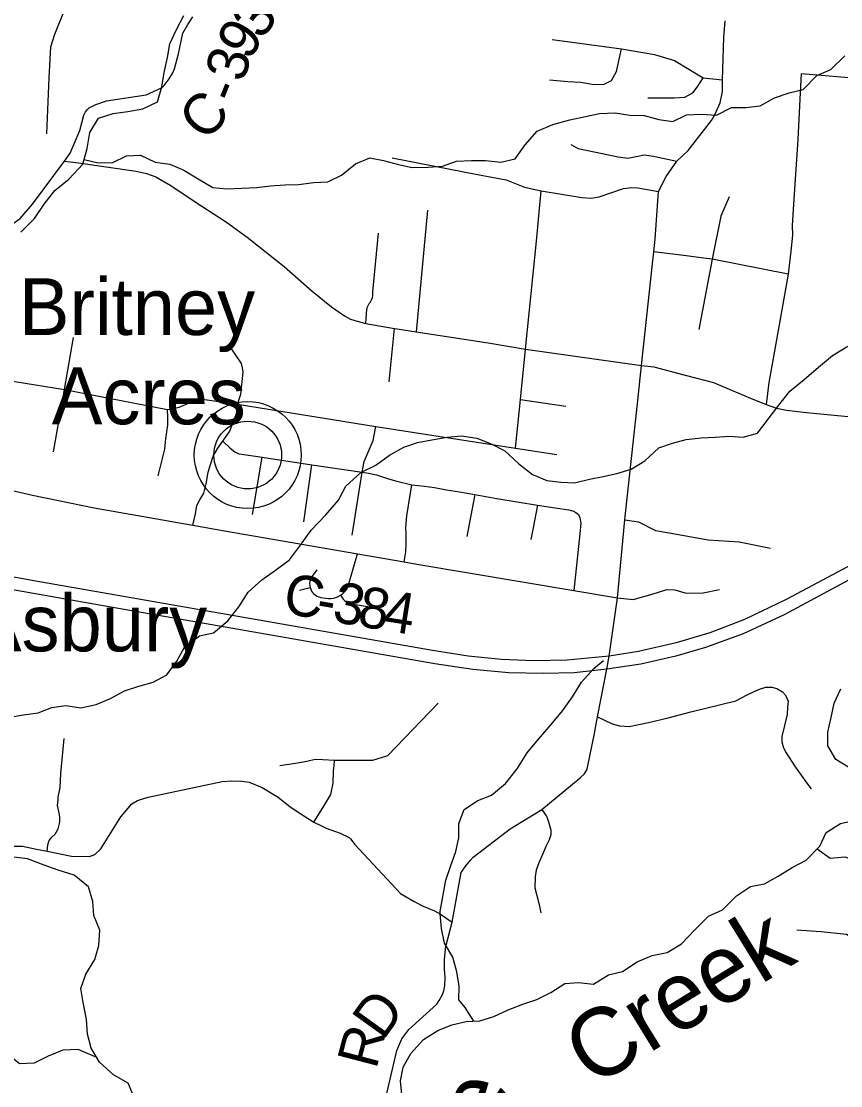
# Model space of a CAD drawing. Extents: x 0 to 34, y 0 to 22.
# Drawn here: x 4.948 to 5.518, y 14.941 to 15.682 of the extents above; entities that cross this region are included whole.
import ezdxf

# ---------------------------------------------------------------- set-up
doc = ezdxf.new("R2010")
doc.units = 0
for name, color, linetype in [('GM_X_County_Road', 7, 'Continuous'), ('GM_X_County_Road_Text', 7, 'Continuous'), ('GM_X_Interstate_Route', 7, 'Continuous'), ('GM_X_Minor_River', 7, 'Continuous'), ('GM_X_Minor_River_Text', 7, 'Continuous'), ('GM_X_Township_Road', 7, 'Continuous'), ('GM_X_Unincorporated', 7, 'Continuous'), ('GM_X_Unincorporated_Location', 7, 'Continuous'), ('GM_X_Unincorporated_Text', 7, 'Continuous')]:
    doc.layers.add(name, color=color, linetype=linetype)

msp = doc.modelspace()

# ---------------------------------------------------------------- linework, layer by layer
at = {"layer": 'GM_X_County_Road'}
for points in [[(4.97796, 15.58453), (4.98188, 15.58994), (4.98469, 15.59652), (4.9887, 15.60572), (4.99141, 15.61648), (4.99262, 15.61875), (4.99397, 15.62041), (4.99518, 15.62141), (4.99974, 15.62388), (5.0072, 15.62636), (5.0348, 15.63046), (5.04247, 15.63408), (5.04591, 15.63574), (5.04747, 15.637), (5.05081, 15.64167), (5.05346, 15.64596), (5.05457, 15.6486), (5.05728, 15.65917), (5.06027, 15.67353), (5.06383, 15.67952), (5.06724, 15.68484)], [(5.19755, 14.91596), (5.20914, 14.96582), (5.21274, 14.97391), (5.21764, 14.98044), (5.2248, 14.98691), (5.23702, 14.99821), (5.23877, 15.00064), (5.24076, 15.00439), (5.24193, 15.00746), (5.24262, 15.0108), (5.24276, 15.01687), (5.24232, 15.0222), (5.24248, 15.02942), (5.24326, 15.03832), (5.2478, 15.05508), (5.25407, 15.08969), (5.25468, 15.09066), (5.25721, 15.09437), (5.26036, 15.09826), (5.26228, 15.10033), (5.28815, 15.12006), (5.31004, 15.13358), (5.33677, 15.1556), (5.33721, 15.15601), (5.3395, 15.15801), (5.34006, 15.15875), (5.34133, 15.16116), (5.34178, 15.16262), (5.34207, 15.16383), (5.34675, 15.18632), (5.34876, 15.19805), (5.35518, 15.23103), (5.35697, 15.24022), (5.36275, 15.28074), (5.36775, 15.33508), (5.36796, 15.33735), (5.37679, 15.41802), (5.37941, 15.44231), (5.38684, 15.51101), (5.38794, 15.52141), (5.38886, 15.53008), (5.39123, 15.56323), (5.39665, 15.57379), (5.40396, 15.58435), (5.4118, 15.5919), (5.4282, 15.6126), (5.4309, 15.61763), (5.4312, 15.6182), (5.43405, 15.62503), (5.43568, 15.63294), (5.43583, 15.64096), (5.43632, 15.65565), (5.43673, 15.67037), (5.4377, 15.68192)], [(4.77156, 15.55104), (4.82203, 15.54434), (4.82522, 15.54256), (4.83122, 15.53957), (4.8537, 15.52844), (4.8578, 15.52693), (4.86196, 15.52625), (4.87037, 15.52625), (4.89351, 15.52777), (4.91508, 15.52949), (4.9309, 15.53552), (4.93992, 15.53948), (4.94729, 15.54461), (4.95571, 15.55461), (4.97796, 15.58453), (4.98766, 15.58316)], [(4.98766, 15.58316), (5.02789, 15.57747), (5.03499, 15.57594), (5.04161, 15.57347), (5.05195, 15.56752), (5.06901, 15.55618), (5.09074, 15.54203), (5.10506, 15.53159), (5.13094, 15.5111), (5.15042, 15.49403), (5.1637, 15.48319), (5.17288, 15.47685), (5.17709, 15.47448), (5.1833, 15.47263), (5.18775, 15.47157), (5.20758, 15.46815), (5.20937, 15.46784), (5.22258, 15.46579), (5.2727, 15.45799), (5.29882, 15.45367), (5.37941, 15.44231), (5.38806, 15.44133), (5.40979, 15.4357), (5.42938, 15.4306), (5.44213, 15.4251), (5.45514, 15.4196), (5.46617, 15.4152), (5.47325, 15.41262), (5.48021, 15.41127), (5.49424, 15.40959), (5.52557, 15.40656)], [(4.9073, 15.36317), (4.9557, 15.35212), (4.99857, 15.34333), (5.06724, 15.33122), (5.08926, 15.32733), (5.21435, 15.30577), (5.22323, 15.30424), (5.33237, 15.28586), (5.36275, 15.28074)], [(4.9419, 15.10792), (4.94892, 15.10794), (4.95855, 15.10601), (4.96595, 15.10451), (4.98291, 15.10107), (4.99542, 15.10077), (4.99925, 15.1022), (5.00332, 15.10609), (5.01731, 15.12835), (5.02492, 15.13748), (5.02876, 15.13967), (5.03622, 15.14215), (5.0877, 15.15308), (5.09453, 15.15349), (5.10136, 15.15333), (5.10646, 15.15245), (5.11548, 15.14882), (5.12671, 15.1421), (5.13509, 15.13544), (5.14238, 15.13052), (5.15145, 15.12469), (5.15678, 15.12221), (5.15998, 15.12061), (5.16976, 15.11696), (5.17615, 15.11415), (5.17703, 15.11323), (5.18002, 15.10912), (5.21167, 15.07515), (5.22122, 15.06961), (5.22759, 15.06623), (5.23548, 15.063), (5.2396, 15.06063), (5.2478, 15.05508)]]:
    msp.add_lwpolyline(points, dxfattribs=at)
at = {"layer": 'GM_X_Interstate_Route'}
for points in [[(5.64651, 15.36912), (5.6198, 15.3541), (5.48013, 15.27959), (5.45117, 15.26555), (5.42683, 15.25634), (5.40347, 15.24943), (5.37737, 15.24329), (5.35697, 15.24022), (5.32769, 15.23748), (5.30422, 15.23693), (5.28196, 15.23792), (5.25893, 15.24022), (5.23393, 15.24406), (4.95659, 15.29264), (4.9119, 15.30056)], [(5.6228, 15.34646), (5.47854, 15.26884), (5.45002, 15.25579), (5.42392, 15.24614), (5.4032, 15.24011), (5.37896, 15.23452), (5.35518, 15.23103), (5.33257, 15.2286), (5.31108, 15.22805), (5.28706, 15.2286), (5.26206, 15.2309), (5.23563, 15.23485), (5.01027, 15.27433), (4.93252, 15.28792), (4.87359, 15.29836), (4.85542, 15.30141), (4.8302, 15.30547), (4.80103, 15.30931), (4.77438, 15.31183), (4.74806, 15.31359), (4.72602, 15.31479), (4.70507, 15.31523), (4.67967, 15.31478), (4.64629, 15.31366)]]:
    msp.add_lwpolyline(points, dxfattribs=at)
at = {"layer": 'GM_X_Minor_River'}
for points in [[(4.94763, 15.53495), (4.95714, 15.54465), (4.96399, 15.55453), (4.97141, 15.56404), (4.98111, 15.57183), (4.9908, 15.58229), (4.99385, 15.59331), (4.99556, 15.60434), (5.00164, 15.61423), (5.01191, 15.61765), (5.02218, 15.61898), (5.03246, 15.62088), (5.04273, 15.62564), (5.04577, 15.63609), (5.04748, 15.64617), (5.04976, 15.65643), (5.05128, 15.66594), (5.05585, 15.67602), (5.06098, 15.68571)], [(4.99169, 15.5855), (5.00146, 15.58324), (5.01173, 15.58343), (5.02124, 15.58818), (5.03094, 15.58856), (5.04121, 15.58362), (5.05129, 15.58229), (5.06099, 15.57811), (5.07107, 15.57203), (5.08115, 15.56613), (5.09104, 15.56518), (5.10131, 15.56556), (5.11158, 15.56614), (5.12128, 15.56728), (5.13136, 15.56785), (5.14087, 15.56823), (5.15152, 15.56956), (5.16122, 15.56994), (5.17073, 15.57469), (5.18043, 15.58249), (5.19051, 15.58667), (5.20002, 15.58477), (5.21029, 15.58211), (5.21999, 15.58002), (5.23103, 15.58021), (5.24092, 15.58097), (5.25062, 15.58439), (5.26108, 15.58496), (5.27078, 15.58477), (5.28162, 15.58382), (5.29151, 15.58611), (5.29855, 15.5958), (5.30672, 15.60531), (5.31775, 15.60987), (5.32955, 15.6131), (5.34039, 15.61539), (5.35009, 15.61767), (5.36112, 15.61805), (5.37139, 15.61634), (5.38128, 15.61615), (5.39136, 15.6133), (5.40125, 15.61197), (5.41076, 15.61653), (5.42122, 15.6171), (5.43149, 15.61634), (5.44195, 15.62186), (5.45203, 15.62186), (5.46192, 15.62281), (5.472, 15.62851), (5.48209, 15.63193), (5.49198, 15.63422), (5.50148, 15.64391), (5.51118, 15.6481), (5.52088, 15.65779)], [(5.38168, 15.37602), (5.39138, 15.38496), (5.40108, 15.38838), (5.41059, 15.39085), (5.42086, 15.39199), (5.43075, 15.39238), (5.44064, 15.39313), (5.45015, 15.39256), (5.46004, 15.39523), (5.47487, 15.41462), (5.48248, 15.4245), (5.49256, 15.43249), (5.50264, 15.44105), (5.51234, 15.44922), (5.52185, 15.45511), (5.53155, 15.46025), (5.54182, 15.46481), (5.55152, 15.47242)], [(4.94006, 15.19772), (4.94956, 15.19943), (4.95964, 15.20076), (4.96934, 15.20437), (4.97885, 15.20589), (4.98931, 15.20418), (5.00016, 15.20646), (5.01005, 15.21083), (5.01975, 15.21616), (5.02964, 15.2192), (5.03972, 15.22205), (5.04922, 15.22718), (5.05626, 15.23669), (5.06159, 15.24638), (5.07205, 15.25436), (5.08175, 15.25646), (5.09164, 15.26463), (5.09924, 15.27452), (5.10571, 15.28459), (5.11522, 15.29315), (5.12473, 15.29999), (5.13462, 15.30721), (5.14222, 15.31729), (5.14964, 15.32774), (5.15972, 15.33839), (5.16866, 15.34866), (5.17379, 15.35835), (5.18425, 15.36786), (5.19452, 15.37299), (5.20422, 15.38002), (5.21411, 15.38554), (5.22362, 15.38877), (5.23351, 15.39067), (5.24416, 15.39257), (5.25424, 15.39333), (5.26489, 15.39181), (5.27479, 15.38781), (5.2843, 15.38287), (5.294, 15.37394), (5.30351, 15.36652), (5.31359, 15.36234), (5.32329, 15.3612), (5.3328, 15.36082), (5.34326, 15.36329), (5.35277, 15.365), (5.36228, 15.36728), (5.37217, 15.37013), (5.38168, 15.37602)], [(5.23934, 15.06257), (5.24323, 15.08437), (5.24647, 15.09388), (5.25027, 15.10434), (5.25236, 15.11384), (5.25236, 15.12373), (5.25597, 15.13362), (5.26548, 15.1397), (5.27499, 15.1435), (5.28488, 15.15149), (5.29287, 15.16176), (5.29991, 15.17297), (5.3077, 15.18248), (5.31664, 15.19256), (5.32444, 15.20225), (5.33148, 15.21195), (5.33756, 15.22203), (5.34631, 15.23153), (5.35297, 15.23724)], [(5.52415, 15.1625), (5.51464, 15.16821), (5.50912, 15.17771), (5.50893, 15.18722), (5.5114, 15.19749), (5.51349, 15.20738), (5.51806, 15.21745)], [(5.21262, 14.93529), (5.21186, 14.9448), (5.21357, 14.95431), (5.21889, 14.96381), (5.22783, 14.97351), (5.23772, 14.97979), (5.24742, 14.98378), (5.2575, 14.98606), (5.26701, 14.98644), (5.27671, 14.98948), (5.2866, 14.99423), (5.29687, 14.99804), (5.30657, 15.00146), (5.31627, 15.00621), (5.32597, 15.01249), (5.33567, 15.01324), (5.34594, 15.0121), (5.3564, 15.01857), (5.36629, 15.02085), (5.37637, 15.02769), (5.38683, 15.03207), (5.39729, 15.03397), (5.40718, 15.04005), (5.4165, 15.04975), (5.42601, 15.05945), (5.43571, 15.06382), (5.4456, 15.07352), (5.4553, 15.07998), (5.465, 15.08188), (5.47451, 15.0872), (5.48421, 15.09329), (5.49391, 15.09823), (5.50342, 15.10793), (5.50798, 15.11744), (5.51787, 15.12371), (5.52795, 15.12599)], [(5.50166, 15.10613), (5.51065, 15.09956), (5.52092, 15.10051), (5.531, 15.09747), (5.54089, 15.08891), (5.55116, 15.08149), (5.56162, 15.07541), (5.57151, 15.07275), (5.58102, 15.07084), (5.59072, 15.07065), (5.60042, 15.07598), (5.60409, 15.08091), (5.61178, 15.08906)], [(5.02642, 14.93322), (5.02243, 14.9433), (5.01215, 14.949), (5.00245, 14.95775), (4.99656, 14.96745), (4.99409, 14.97734), (4.99332, 14.9878), (4.99104, 14.9994), (4.98933, 15.0091), (4.99294, 15.01899), (4.99903, 15.02925), (5.00188, 15.03895), (5.00264, 15.0496), (4.99845, 15.05987), (4.99769, 15.06957), (4.99465, 15.07984), (4.98476, 15.08782), (4.97373, 15.09144), (4.96384, 15.09486), (4.95223, 15.09923), (4.94272, 15.10038)], [(5.26268, 14.98627), (5.25665, 14.99588), (5.25237, 15.00108), (5.25256, 15.01059), (5.25084, 15.02067), (5.24818, 15.03075), (5.24229, 15.04064), (5.24019, 15.05072), (5.23943, 15.06099), (5.2393, 15.06331)], [(5.00043, 14.96108), (4.98762, 14.96669), (4.97678, 14.96612), (4.9667, 14.96194), (4.957, 14.95719), (4.94673, 14.95662), (4.93703, 14.96442), (4.92942, 14.97431), (4.91877, 14.97944), (4.90774, 14.98191), (4.89766, 14.98534), (4.88776, 14.98724), (4.87777, 14.98724)]]:
    msp.add_lwpolyline(points, dxfattribs=at)
at = {"layer": 'GM_X_Township_Road'}
for p, q in [((5.49054, 15.6455), (5.62708, 15.6336)), ((5.30626, 15.52874), (5.30973, 15.56377)), ((5.23044, 15.55031), (5.22258, 15.46579)), ((5.29882, 15.45367), (5.30626, 15.52874)), ((5.20394, 15.43096), (5.20758, 15.46815)), ((5.29527, 15.41868), (5.3267, 15.414)), ((5.10887, 15.33863), (5.11546, 15.37855)), ((5.14453, 15.33349), (5.15015, 15.37331)), ((5.26336, 15.35255), (5.25794, 15.32328)), ((5.3365, 15.32525), (5.33237, 15.28586)), ((5.14156, 15.28599), (5.14885, 15.28794))]:
    msp.add_line(p, q, dxfattribs=at)
for points in [[(4.96569, 15.60342), (4.96735, 15.64249), (4.9686, 15.66391), (4.97128, 15.67277), (4.97759, 15.68838), (4.98315, 15.70211), (4.98483, 15.70909), (4.98534, 15.71497), (4.98701, 15.75404)], [(5.31738, 15.66899), (5.36539, 15.66256), (5.38839, 15.65868), (5.40234, 15.65435), (5.4223, 15.64232), (5.43583, 15.64096)], [(5.31541, 15.64094), (5.32814, 15.63986), (5.33694, 15.63932), (5.34642, 15.63769), (5.35354, 15.63792), (5.35849, 15.64053), (5.36193, 15.64685), (5.36539, 15.66256)], [(5.38379, 15.62848), (5.40222, 15.62843), (5.40965, 15.62884), (5.41515, 15.632), (5.41817, 15.63599), (5.4223, 15.64232)], [(5.49054, 15.6455), (5.4893, 15.62293), (5.48807, 15.59958), (5.48548, 15.55803), (5.48422, 15.53959), (5.48436, 15.53288), (5.48335, 15.52187), (5.48133, 15.50593), (5.47212, 15.4536), (5.46797, 15.43047), (5.46617, 15.4152)], [(5.33023, 15.59591), (5.33546, 15.59322), (5.3631, 15.58745), (5.36997, 15.58662), (5.37681, 15.58799), (5.38132, 15.58889), (5.38785, 15.58779), (5.40396, 15.58435)], [(5.20602, 15.58678), (5.26526, 15.57507), (5.28527, 15.5715), (5.29799, 15.56634), (5.30973, 15.56377), (5.3378, 15.55919), (5.3446, 15.55864), (5.34997, 15.5596), (5.36695, 15.56545), (5.37259, 15.56607), (5.37685, 15.56593), (5.39123, 15.56323)], [(5.44034, 15.5596), (5.43451, 15.54613), (5.42867, 15.51626), (5.41937, 15.46726)], [(5.18775, 15.47157), (5.18841, 15.48152), (5.18858, 15.48215), (5.18885, 15.48304), (5.18928, 15.48405), (5.19006, 15.48541), (5.19059, 15.48611), (5.19118, 15.48714), (5.1918, 15.48842), (5.19222, 15.48951), (5.19252, 15.49105), (5.19252, 15.49348), (5.19646, 15.53434)], [(5.4228, 15.51702), (5.41048, 15.51862), (5.38794, 15.52141)], [(5.48133, 15.50593), (5.42867, 15.51626), (5.4228, 15.51702)], [(4.97044, 15.38234), (4.97796, 15.42564), (4.98423, 15.46175)], [(5.06724, 15.33122), (5.06905, 15.3392), (5.0701, 15.34491), (5.07219, 15.34886), (5.0736, 15.35123), (5.075, 15.35359), (5.07654, 15.35991), (5.07793, 15.36813), (5.0797, 15.3735), (5.08135, 15.37916), (5.0847, 15.38477), (5.08817, 15.38973), (5.09295, 15.39654), (5.09558, 15.40369), (5.09799, 15.40952), (5.09845, 15.41534), (5.10075, 15.42236), (5.10225, 15.43771), (5.10175, 15.44075), (5.10106, 15.44362), (5.09244, 15.45673)], [(5.29182, 15.38476), (5.29527, 15.41868), (5.29882, 15.45367)], [(4.91013, 15.43191), (4.94353, 15.43121), (4.97796, 15.42564), (5.04969, 15.41174), (5.05789, 15.41342), (5.06818, 15.41785), (5.0756, 15.41857), (5.09845, 15.41534), (5.19458, 15.39992), (5.29182, 15.38476), (5.32061, 15.38035)], [(5.04309, 15.36563), (5.04788, 15.38412), (5.04844, 15.39152), (5.04997, 15.40083), (5.04992, 15.40588), (5.04969, 15.41174)], [(5.17816, 15.32429), (5.18508, 15.36803), (5.1865, 15.3756), (5.19267, 15.39009), (5.19458, 15.39992)], [(5.08817, 15.38973), (5.09331, 15.38476), (5.0966, 15.38219), (5.09923, 15.38099), (5.10281, 15.38041), (5.11081, 15.37925), (5.11546, 15.37855), (5.15015, 15.37331), (5.18508, 15.36803), (5.18942, 15.36732), (5.19509, 15.36634), (5.20273, 15.3638), (5.20837, 15.36205), (5.21957, 15.35943)], [(5.21435, 15.30577), (5.21541, 15.31262), (5.21581, 15.31859), (5.21574, 15.32556), (5.21543, 15.32957), (5.21621, 15.33784), (5.21957, 15.35943)], [(5.21957, 15.35943), (5.22855, 15.35847), (5.23553, 15.35756), (5.24385, 15.35595), (5.25277, 15.35454), (5.26336, 15.35255)], [(5.26336, 15.35255), (5.27886, 15.34984), (5.3071, 15.34521), (5.31938, 15.3434), (5.32877, 15.34186), (5.33045, 15.34152)], [(5.3071, 15.34521), (5.30415, 15.32939), (5.30328, 15.3259), (5.30247, 15.32127)], [(5.33045, 15.34152), (5.33172, 15.34126), (5.33366, 15.34018), (5.33551, 15.33857), (5.33641, 15.33643), (5.33728, 15.33274), (5.3365, 15.32525)], [(5.36775, 15.33508), (5.37733, 15.33348), (5.3892, 15.32751), (5.39868, 15.32588), (5.42589, 15.321), (5.44736, 15.31979), (5.46922, 15.31537)], [(5.15349, 15.30027), (5.15031, 15.29578), (5.14959, 15.29461), (5.14905, 15.29335), (5.1487, 15.29202), (5.14855, 15.29066), (5.1486, 15.28928), (5.14885, 15.28794), (5.14928, 15.28667), (5.14989, 15.28547), (5.15066, 15.28437), (5.15158, 15.2834), (5.15263, 15.28256), (5.15378, 15.28188), (5.15502, 15.28138), (5.15632, 15.28105), (5.15984, 15.28043), (5.16161, 15.28023), (5.16338, 15.28026), (5.16514, 15.28051), (5.16686, 15.28097), (5.1685, 15.28165), (5.17004, 15.28253), (5.17138, 15.28352), (5.17258, 15.28467), (5.17365, 15.28594), (5.17456, 15.28733), (5.1753, 15.28882), (5.17585, 15.29039), (5.18189, 15.31137)], [(5.17004, 15.28253), (5.17118, 15.28074), (5.17197, 15.2797), (5.17289, 15.27878), (5.17393, 15.27799), (5.17507, 15.27735), (5.17628, 15.27687), (5.17755, 15.27656), (5.19172, 15.27429), (5.19828, 15.27202)], [(5.36275, 15.28074), (5.37371, 15.27968), (5.38685, 15.2833), (5.39705, 15.28662), (5.40268, 15.28639), (5.41039, 15.28407), (5.42227, 15.28424), (5.43361, 15.28662)], [(5.34876, 15.19805), (5.35906, 15.19306), (5.36421, 15.19168), (5.37076, 15.19126), (5.38421, 15.19392), (5.398, 15.1972), (5.41383, 15.20134), (5.44494, 15.20906), (5.44903, 15.21127), (5.45299, 15.21321), (5.45742, 15.21536), (5.46225, 15.2175), (5.46594, 15.21858), (5.46996, 15.21858), (5.47351, 15.21764), (5.47746, 15.2153), (5.47948, 15.21308), (5.48143, 15.20879), (5.48107, 15.20471), (5.48063, 15.19959), (5.47695, 15.18436), (5.47714, 15.18055), (5.4783, 15.17651), (5.48007, 15.17299), (5.48581, 15.16395), (5.49058, 15.15747), (5.49431, 15.15179), (5.49736, 15.14796)], [(5.12776, 15.16409), (5.13873, 15.16572), (5.14658, 15.16707), (5.1524, 15.16842), (5.15768, 15.16829), (5.1658, 15.16774), (5.17813, 15.16774), (5.19248, 15.16774), (5.20304, 15.17113), (5.23797, 15.20755)], [(4.97358, 15.14022), (4.97373, 15.1422), (4.97511, 15.14875), (4.97541, 15.15865), (4.97769, 15.18286)], [(5.15145, 15.12469), (5.15782, 15.13458), (5.16337, 15.14405), (5.16486, 15.15177), (5.16513, 15.16043), (5.16553, 15.16422), (5.1658, 15.16774)], [(4.96595, 15.10451), (4.96643, 15.10885), (4.96734, 15.11205), (4.96917, 15.11419), (4.97145, 15.11647), (4.97373, 15.12012), (4.9748, 15.12469), (4.9748, 15.12835), (4.97404, 15.13215), (4.97328, 15.13627), (4.97358, 15.14022)], [(5.31004, 15.13358), (5.31357, 15.12842), (5.31478, 15.12501), (5.3156, 15.12172), (5.31641, 15.11906), (5.31627, 15.11589), (5.31519, 15.11247), (5.31303, 15.10817), (5.31056, 15.10222), (5.30797, 15.09645), (5.30623, 15.09125), (5.30551, 15.08664), (5.30522, 15.07914), (5.30825, 15.06746), (5.30941, 15.06154)], [(5.4874, 15.04986), (5.50422, 15.04873), (5.52196, 15.04691), (5.54794, 15.03186)]]:
    msp.add_lwpolyline(points, dxfattribs=at)
at = {"layer": 'GM_X_Unincorporated'}
for radius in [0.0372, 0.02358]:
    msp.add_circle((5.10551, 15.38002), radius, dxfattribs=at)
at = {"layer": 'GM_X_Unincorporated_Location'}
msp.add_line((5.10551, 15.38002), (5.10551, 15.38002), dxfattribs=at)

# ---------------------------------------------------------------- texts
at = {"layer": 'GM_X_County_Road_Text'}
for s, rotation, p in [('3', 55.65322, (5.1155, 15.6681)), ('9', 57.90359, (5.10637, 15.65352)), ('3', 76.48591, (5.10322, 15.63874)), ('-', 67.76204, (5.09735, 15.62345)), ('C', 48.85978, (5.07665, 15.59721)), ('C', 350.13344, (5.12908, 15.27033)), ('3', 350.17822, (5.16359, 15.26433)), ('8', 350.32134, (5.18091, 15.26133)), ('4', 350.99943, (5.19852, 15.25833)), ('-', 350.14992, (5.15208, 15.26633)), ('D', 54.35561, (5.19963, 14.97235)), ('R', 75.31295, (5.19488, 14.95225))]:
    msp.add_text(s, height=0.02841, rotation=rotation, dxfattribs=at).set_placement(p)
at = {"layer": 'GM_X_Minor_River_Text'}
for s, height, rotation, p in [('Creek', 0.047341, 31.59889, (5.34527, 14.93956)), ('Mile', 0.047339, 73.29663, (5.25668, 14.83013))]:
    msp.add_text(s, height=height, rotation=rotation, dxfattribs=at).set_placement(p)
at = {"layer": 'GM_X_Unincorporated_Text'}
for s, p in [('Britney', (4.94629, 15.46352)), ('Acres', (4.96921, 15.40144)), ('Asbury', (4.91296, 15.24352))]:
    msp.add_text(s, height=0.039489, rotation=0.00001, dxfattribs=at).set_placement(p)

doc.saveas('drawing.dxf')
